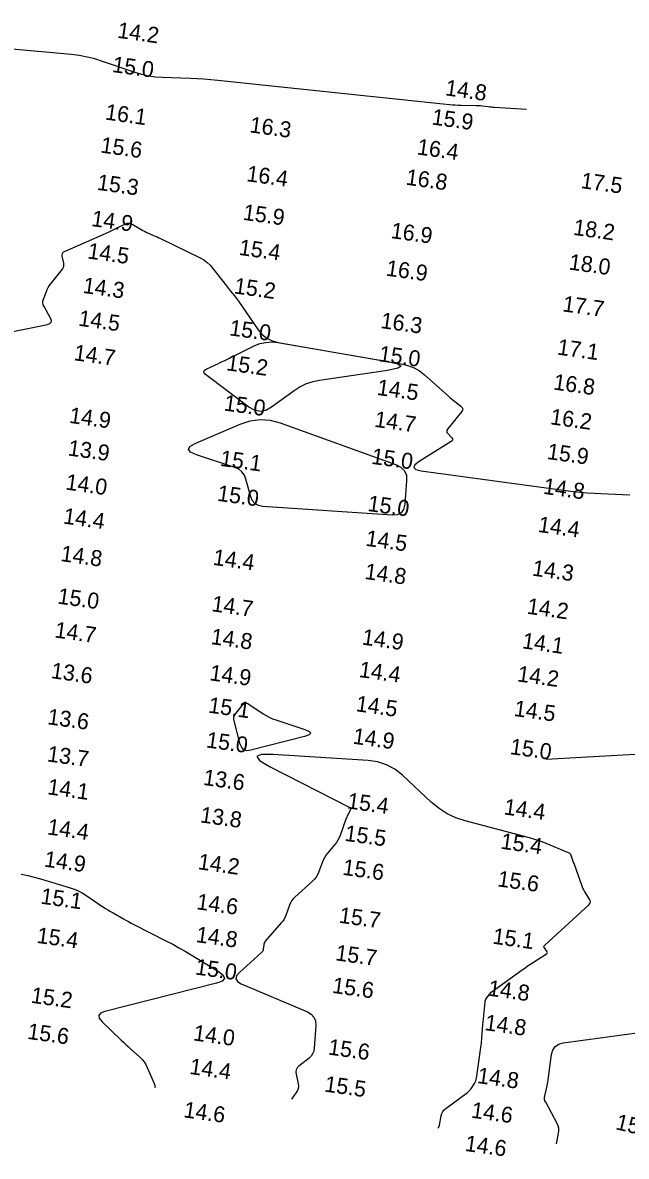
# Model space of a CAD drawing. Extents: x 988130 to 1132882, y 654656 to 841453.
# Drawn here: x 1035329.9 to 1035519.3, y 811808.5 to 812164.4 of the extents above; entities that cross this region are included whole.
import ezdxf

# ---------------------------------------------------------------- set-up
doc = ezdxf.new("R2010")
doc.units = 0
doc.layers.add('V-TOPO-MAJR', color=7, linetype='Continuous')
doc.layers.add('V-TOPO-SOUN', color=7, linetype='Continuous')

msp = doc.modelspace()

# ---------------------------------------------------------------- linework, layer by layer
at = {"layer": 'V-TOPO-MAJR'}
for points in [[(1035487.99, 812137.15), (1035477.99, 812137.73), (1035477.5, 812137.76), (1035477.01, 812137.8), (1035476.51, 812137.85), (1035476.02, 812137.91), (1035474.06, 812138.15), (1035473.57, 812138.21), (1035473.08, 812138.25), (1035472.59, 812138.28), (1035472.09, 812138.29), (1035467.52, 812138.36), (1035466.6, 812138.39), (1035465.67, 812138.43), (1035464.75, 812138.5), (1035463.83, 812138.59), (1035391.13, 812146.24), (1035388.96, 812146.45), (1035386.79, 812146.62), (1035384.62, 812146.75), (1035382.44, 812146.84), (1035373.73, 812147.13), (1035371.56, 812147.28), (1035369.43, 812147.59), (1035367.32, 812148.06), (1035365.25, 812148.68), (1035354.98, 812152.2), (1035352.56, 812152.95), (1035350.12, 812153.55), (1035347.64, 812154), (1035345.13, 812154.31), (1035288.36, 812159.54)], [(1035310.83, 812064.16), (1035337.74, 812069.66), (1035338.46, 812069.92), (1035338.85, 812070.33), (1035338.91, 812070.9), (1035338.63, 812071.61), (1035336.61, 812075.23), (1035336.36, 812075.8), (1035336.25, 812076.38), (1035336.28, 812076.98), (1035336.44, 812077.58), (1035337.37, 812080.01), (1035337.63, 812080.61), (1035337.92, 812081.18), (1035338.26, 812081.72), (1035338.65, 812082.25), (1035342.37, 812086.95), (1035342.65, 812087.39), (1035342.82, 812087.86), (1035342.87, 812088.36), (1035342.81, 812088.88), (1035342.32, 812091.02), (1035342.28, 812091.51), (1035342.39, 812091.93), (1035342.65, 812092.27), (1035343.08, 812092.53), (1035356.82, 812098.64), (1035357.03, 812098.74), (1035357.24, 812098.83), (1035357.45, 812098.93), (1035357.65, 812099.03), (1035358.47, 812099.44), (1035358.68, 812099.54), (1035358.89, 812099.64), (1035359.09, 812099.74), (1035359.3, 812099.84), (1035362.18, 812101.22), (1035362.72, 812101.41), (1035363.26, 812101.46), (1035363.79, 812101.36), (1035364.31, 812101.11), (1035366.54, 812099.75), (1035367.07, 812099.44), (1035367.61, 812099.14), (1035368.15, 812098.86), (1035368.71, 812098.6), (1035370.96, 812097.6), (1035371.52, 812097.35), (1035372.08, 812097.09), (1035372.64, 812096.83), (1035373.2, 812096.56), (1035385.61, 812090.52), (1035386.76, 812089.88), (1035387.81, 812089.12), (1035388.76, 812088.24), (1035389.61, 812087.24), (1035393.84, 812081.7), (1035394.15, 812081.3), (1035394.46, 812080.9), (1035394.78, 812080.51), (1035395.1, 812080.12), (1035396.4, 812078.57), (1035396.72, 812078.18), (1035397.03, 812077.78), (1035397.33, 812077.38), (1035397.62, 812076.96), (1035403.85, 812067.91), (1035405.09, 812066.43), (1035406.54, 812065.27), (1035408.19, 812064.44), (1035410.06, 812063.94), (1035449.24, 812057.14), (1035451.07, 812056.69), (1035452.79, 812056.01), (1035454.39, 812055.09), (1035455.88, 812053.93), (1035463.54, 812047.11), (1035464.01, 812046.7), (1035464.49, 812046.29), (1035464.97, 812045.89), (1035465.47, 812045.51), (1035467.44, 812043.97), (1035467.83, 812043.57), (1035467.99, 812043.15), (1035467.93, 812042.7), (1035467.65, 812042.22), (1035463.25, 812036.77), (1035463.04, 812036.41), (1035462.98, 812036.06), (1035463.07, 812035.72), (1035463.3, 812035.38), (1035464.56, 812034.04), (1035464.79, 812033.71), (1035464.84, 812033.41), (1035464.71, 812033.13), (1035464.41, 812032.88), (1035454.32, 812026.56), (1035453, 812025.53), (1035452.66, 812024.71), (1035453.31, 812024.1), (1035454.93, 812023.71), (1035500.41, 812017.46), (1035502.62, 812017.18), (1035504.84, 812016.96), (1035507.06, 812016.79), (1035509.29, 812016.66), (1035518.2, 812016.28), (1035520.43, 812016.16)], [(1035460.19, 811817.34), (1035460.51, 811817.71), (1035460.72, 811818.34), (1035461.27, 811821.24), (1035461.47, 811821.92), (1035461.78, 811822.54), (1035462.2, 811823.09), (1035462.73, 811823.57), (1035469.49, 811828.59), (1035469.84, 811828.87), (1035470.16, 811829.18), (1035470.45, 811829.52), (1035470.72, 811829.88), (1035471.72, 811831.38), (1035471.95, 811831.77), (1035472.13, 811832.17), (1035472.26, 811832.59), (1035472.35, 811833.03), (1035473.8, 811843.4), (1035473.88, 811844), (1035473.95, 811844.6), (1035474, 811845.2), (1035474.05, 811845.81), (1035474.21, 811848.23), (1035474.25, 811848.83), (1035474.3, 811849.44), (1035474.35, 811850.04), (1035474.41, 811850.64), (1035475.01, 811856.89), (1035475.07, 811857.22), (1035475.16, 811857.54), (1035475.3, 811857.84), (1035475.47, 811858.13), (1035476.26, 811859.25), (1035476.47, 811859.52), (1035476.7, 811859.77), (1035476.94, 811860), (1035477.21, 811860.21), (1035486.67, 811867.04), (1035487.46, 811867.61), (1035488.26, 811868.16), (1035489.07, 811868.71), (1035489.88, 811869.24), (1035494.26, 811872.06), (1035494.47, 811872.24), (1035494.56, 811872.44), (1035494.54, 811872.66), (1035494.41, 811872.9), (1035493.65, 811873.91), (1035493.51, 811874.15), (1035493.48, 811874.39), (1035493.55, 811874.61), (1035493.73, 811874.83), (1035507.58, 811887.43), (1035507.92, 811887.84), (1035508.07, 811888.27), (1035508.04, 811888.72), (1035507.82, 811889.21), (1035506.56, 811891.19), (1035506.26, 811891.69), (1035505.99, 811892.2), (1035505.75, 811892.73), (1035505.53, 811893.28), (1035502.93, 811900.45), (1035502.81, 811900.76), (1035502.7, 811901.07), (1035502.59, 811901.38), (1035502.48, 811901.69), (1035502.05, 811902.92), (1035501.91, 811903.21), (1035501.73, 811903.45), (1035501.5, 811903.65), (1035501.22, 811903.79), (1035494.2, 811906.71), (1035492.93, 811907.22), (1035491.63, 811907.68), (1035490.33, 811908.1), (1035489, 811908.47), (1035468.79, 811913.78), (1035465.87, 811914.74), (1035463.13, 811916.03), (1035460.57, 811917.66), (1035458.2, 811919.61), (1035449.08, 811928.12), (1035446.7, 811930), (1035444.11, 811931.4), (1035441.31, 811932.33), (1035438.3, 811932.76), (1035408.44, 811934.67), (1035404.78, 811934.66), (1035403.38, 811934.03), (1035404.26, 811932.78), (1035407.4, 811930.9), (1035432.36, 811918.11), (1035432.63, 811917.91), (1035432.78, 811917.68), (1035432.79, 811917.4), (1035432.68, 811917.07), (1035431.93, 811915.71), (1035431.75, 811915.36), (1035431.59, 811915.01), (1035431.43, 811914.66), (1035431.3, 811914.29), (1035429.51, 811909.24), (1035429.2, 811908.47), (1035428.82, 811907.73), (1035428.37, 811907.03), (1035427.86, 811906.37), (1035425.68, 811903.8), (1035425.16, 811903.14), (1035424.71, 811902.44), (1035424.32, 811901.71), (1035424, 811900.94), (1035422.79, 811897.65), (1035422.45, 811896.87), (1035422.02, 811896.15), (1035421.5, 811895.48), (1035420.9, 811894.87), (1035415.29, 811889.83), (1035414.76, 811889.29), (1035414.3, 811888.69), (1035413.92, 811888.03), (1035413.62, 811887.33), (1035412.59, 811884.39), (1035412.3, 811883.68), (1035411.95, 811883), (1035411.53, 811882.36), (1035411.05, 811881.75), (1035406.05, 811876), (1035405.85, 811875.74), (1035405.71, 811875.46), (1035405.61, 811875.16), (1035405.55, 811874.85), (1035405.43, 811873.53), (1035405.37, 811873.22), (1035405.26, 811872.93), (1035405.09, 811872.67), (1035404.87, 811872.44), (1035397.91, 811866.22), (1035397.01, 811865.17), (1035396.81, 811864.23), (1035397.3, 811863.4), (1035398.49, 811862.69), (1035419.27, 811853.82), (1035420.48, 811853.11), (1035421.31, 811852.17), (1035421.77, 811851), (1035421.86, 811849.6), (1035421.37, 811842.41), (1035421.23, 811841.51), (1035420.91, 811840.7), (1035420.43, 811839.98), (1035419.78, 811839.35), (1035416.59, 811836.78), (1035416.08, 811836.26), (1035415.76, 811835.67), (1035415.64, 811835.01), (1035415.71, 811834.29), (1035416.38, 811831.26), (1035416.47, 811830.51), (1035416.4, 811829.81), (1035416.17, 811829.14), (1035415.78, 811828.5), (1035414.26, 811826.5)], [(1035494.2, 811933.17), (1035546.17, 811936.07)], [(1035329.47, 811897.11), (1035331.49, 811896.66), (1035333.5, 811896.15), (1035335.5, 811895.58), (1035344.77, 811892.79), (1035346.08, 811892.35), (1035347.34, 811891.81), (1035348.56, 811891.18), (1035349.73, 811890.45), (1035355.11, 811886.85), (1035355.88, 811886.34), (1035356.67, 811885.84), (1035357.46, 811885.36), (1035358.27, 811884.9), (1035361.5, 811883.07), (1035362.31, 811882.61), (1035363.13, 811882.17), (1035363.95, 811881.73), (1035364.78, 811881.31), (1035375.02, 811876.09), (1035376.99, 811875.06), (1035378.94, 811873.99), (1035380.87, 811872.89), (1035382.77, 811871.75), (1035391.31, 811866.52), (1035392.82, 811865.34), (1035393.22, 811864.33), (1035392.53, 811863.49), (1035390.75, 811862.82), (1035355.68, 811853.98), (1035354.37, 811853.47), (1035353.79, 811852.76), (1035353.94, 811851.85), (1035354.82, 811850.76), (1035360.82, 811844.99), (1035361.54, 811844.3), (1035362.26, 811843.62), (1035363, 811842.94), (1035363.73, 811842.27), (1035366.7, 811839.6), (1035367.4, 811838.9), (1035368.01, 811838.14), (1035368.53, 811837.32), (1035368.97, 811836.43), (1035371.16, 811831.33), (1035371.44, 811830.32), (1035371.36, 811829.97)], [(1035497.47, 811812.39), (1035498.1, 811815.71), (1035498.19, 811816.53), (1035498.13, 811817.33), (1035497.94, 811818.1), (1035497.61, 811818.86), (1035494.04, 811825.49), (1035493.82, 811825.98), (1035493.71, 811826.48), (1035493.69, 811827), (1035493.77, 811827.52), (1035494.27, 811829.66), (1035494.39, 811830.2), (1035494.5, 811830.73), (1035494.6, 811831.28), (1035494.68, 811831.82), (1035495.89, 811840.43), (1035496.29, 811841.87), (1035497.03, 811842.96), (1035498.13, 811843.7), (1035499.57, 811844.1), (1035530.41, 811848.33)]]:
    msp.add_lwpolyline(points, dxfattribs=at)
for points in [[(1035448.74, 812056.54), (1035447.66, 812055.86), (1035444.44, 812055.22), (1035423.05, 812052.07), (1035420.92, 812051.63), (1035418.88, 812050.94), (1035416.95, 812050.01), (1035415.11, 812048.83), (1035407.97, 812043.63), (1035406.19, 812042.66), (1035404.41, 812042.35), (1035402.64, 812042.69), (1035400.88, 812043.69), (1035387.33, 812053.93), (1035386.85, 812054.4), (1035386.72, 812054.83), (1035386.94, 812055.23), (1035387.5, 812055.59), (1035390.45, 812056.95), (1035391.18, 812057.3), (1035391.91, 812057.64), (1035392.64, 812057.99), (1035393.37, 812058.35), (1035402.57, 812062.87), (1035404.37, 812063.6), (1035406.21, 812064.01), (1035408.09, 812064.13), (1035410.02, 812063.94), (1035444.47, 812057.96), (1035447.67, 812057.24)], [(1035398.73, 812023.38), (1035397.73, 812024.18), (1035396.47, 812024.75), (1035384.46, 812028.72), (1035382.6, 812029.56), (1035381.96, 812030.45), (1035382.52, 812031.4), (1035384.3, 812032.4), (1035398.18, 812038.36), (1035401.3, 812039.38), (1035404.44, 812039.79), (1035407.59, 812039.57), (1035410.76, 812038.73), (1035447.21, 812025.55), (1035448.72, 812024.77), (1035449.75, 812023.68), (1035450.32, 812022.29), (1035450.41, 812020.59), (1035449.82, 812013.19), (1035449.46, 812011.59), (1035448.68, 812010.48), (1035447.47, 812009.86), (1035445.83, 812009.74), (1035405.2, 812012.49), (1035403.89, 812012.75), (1035402.84, 812013.34), (1035402.06, 812014.25), (1035401.54, 812015.48), (1035399.99, 812021.06), (1035399.48, 812022.33)], [(1035396.17, 811945.87), (1035396.17, 811945.99), (1035396.17, 811946.11), (1035396.21, 811946.6), (1035396.23, 811946.71), (1035396.26, 811946.82), (1035396.31, 811946.93), (1035396.38, 811947.03), (1035398.85, 811950.12), (1035399.3, 811950.55), (1035399.79, 811950.75), (1035400.32, 811950.71), (1035400.88, 811950.44), (1035405.36, 811947.45), (1035406.31, 811946.86), (1035407.3, 811946.33), (1035408.33, 811945.88), (1035409.38, 811945.49), (1035418.46, 811942.5), (1035419.86, 811941.9), (1035420.31, 811941.33), (1035419.82, 811940.8), (1035418.39, 811940.29), (1035401.5, 811935.96), (1035400.3, 811935.83), (1035399.34, 811936.11), (1035398.64, 811936.81), (1035398.18, 811937.93), (1035396.21, 811945.64), (1035396.19, 811945.76)]]:
    msp.add_lwpolyline(points, close=True, dxfattribs=at)

# ---------------------------------------------------------------- texts
at = {"layer": 'V-TOPO-SOUN'}
for s, rotation, p in [('14.2 ', 352, (1035359.43, 812159.64)), ('15.0 ', 352, (1035357.82, 812148.89)), ('14.8 ', 352, (1035462.3, 812141.58)), ('16.1 ', 352, (1035355.59, 812133.97)), ('15.9 ', 352, (1035458.08, 812132.42)), ('16.3 ', 352, (1035400.95, 812129.97)), ('15.6 ', 352, (1035354.15, 812123.62)), ('16.4 ', 352, (1035453.47, 812123.03)), ('16.4 ', 352, (1035399.94, 812114.63)), ('15.3 ', 352, (1035353.05, 812111.91)), ('16.8 ', 352, (1035449.95, 812113.53)), ('17.5 ', 352, (1035504.88, 812112.47)), ('14.9 ', 352, (1035351.28, 812100.55)), ('15.9 ', 352, (1035398.85, 812102.5)), ('16.9 ', 352, (1035445.24, 812096.77)), ('18.2 ', 352, (1035502.49, 812097.79)), ('14.5 ', 352, (1035350.05, 812090.38)), ('15.4 ', 352, (1035397.57, 812091.49)), ('18.0 ', 352, (1035501.12, 812086.9)), ('16.9 ', 352, (1035443.74, 812084.98)), ('14.3 ', 352, (1035348.6, 812079.56)), ('15.2 ', 352, (1035396.04, 812079.4)), ('17.7 ', 352, (1035499.15, 812073.77)), ('14.5 ', 352, (1035347.21, 812069.26)), ('16.3 ', 352, (1035442.05, 812068.52)), ('15.0 ', 352, (1035394.57, 812066.24)), ('14.7 ', 352, (1035345.76, 812058.44)), ('15.0 ', 352, (1035441.47, 812058.1)), ('17.1 ', 352, (1035497.49, 812060.21)), ('15.2 ', 352, (1035393.63, 812055.28)), ('14.5 ', 352, (1035440.89, 812047.55)), ('16.8 ', 352, (1035496.26, 812049.23)), ('15.0 ', 352, (1035392.85, 812042.65)), ('14.9 ', 352, (1035344.32, 812038.77)), ('14.7 ', 352, (1035440.09, 812037.53)), ('16.2 ', 352, (1035495.27, 812038.33)), ('13.9 ', 352, (1035343.92, 812028.53)), ('15.1 ', 352, (1035391.66, 812025.27)), ('15.0 ', 352, (1035439.15, 812025.91)), ('15.9 ', 352, (1035494.28, 812027.43)), ('14.0 ', 352, (1035343.18, 812017.83)), ('15.0 ', 352, (1035390.76, 812014.31)), ('14.8 ', 352, (1035493.06, 812016.51)), ('15.0 ', 352, (1035437.98, 812011.11)), ('14.4 ', 352, (1035342.44, 812007.16)), ('14.4 ', 352, (1035491.46, 812004.53)), ('14.5 ', 352, (1035437.34, 812000.18)), ('14.8 ', 352, (1035341.63, 811995.38)), ('14.4 ', 352, (1035389.43, 811994.2)), ('14.8 ', 352, (1035437.04, 811989.77)), ('14.3 ', 352, (1035489.61, 811990.82)), ('15.0 ', 352, (1035340.66, 811982.04)), ('14.7 ', 352, (1035389, 811979.64)), ('14.2 ', 352, (1035487.97, 811978.86)), ('14.7 ', 352, (1035339.73, 811971.41)), ('14.8 ', 352, (1035388.75, 811969.34)), ('14.9 ', 352, (1035436.2, 811969.18)), ('14.1 ', 352, (1035486.47, 811968.01)), ('13.6 ', 352, (1035338.6, 811958.64)), ('14.9 ', 352, (1035388.37, 811957.97)), ('14.4 ', 352, (1035435.26, 811958.99)), ('14.2 ', 352, (1035484.94, 811957.62)), ('15.1 ', 352, (1035387.98, 811947.81)), ('14.5 ', 352, (1035434.27, 811948.26)), ('14.5 ', 352, (1035483.89, 811946.76)), ('13.6 ', 352, (1035337.47, 811944.17)), ('15.0 ', 352, (1035387.3, 811936.9)), ('14.9 ', 352, (1035433.33, 811938.07)), ('13.7 ', 352, (1035337.39, 811932.51)), ('15.0 ', 352, (1035482.65, 811934.79)), ('13.6 ', 352, (1035386.35, 811925.12)), ('14.1 ', 352, (1035337.47, 811922.18)), ('15.4 ', 352, (1035431.54, 811917.76)), ('14.4 ', 352, (1035480.72, 811915.87)), ('13.8 ', 352, (1035385.41, 811913.38)), ('14.4 ', 352, (1035337.44, 811909.58)), ('15.5 ', 352, (1035430.73, 811907.59)), ('15.4 ', 352, (1035479.71, 811905.1)), ('14.9 ', 352, (1035336.45, 811899.48)), ('14.2 ', 352, (1035384.72, 811898.67)), ('15.6 ', 352, (1035430.08, 811896.91)), ('15.6 ', 352, (1035478.71, 811893.29)), ('15.1 ', 352, (1035335.32, 811887.85)), ('14.6 ', 352, (1035384.26, 811886.1)), ('15.7 ', 352, (1035428.98, 811881.87)), ('15.4 ', 352, (1035334.11, 811875.55)), ('14.8 ', 352, (1035384.09, 811875.79)), ('15.1 ', 352, (1035477.18, 811875.3)), ('15.7 ', 352, (1035427.85, 811870.07)), ('15.0 ', 352, (1035383.87, 811865.62)), ('15.6 ', 352, (1035426.87, 811859.85)), ('14.8 ', 352, (1035475.75, 811858.99)), ('15.2 ', 352, (1035332.3, 811856.75)), ('14.8 ', 352, (1035474.7, 811848.15)), ('15.6 ', 352, (1035331.18, 811845.41)), ('14.0 ', 352, (1035383.24, 811844.93)), ('15.6 ', 352, (1035425.57, 811840.49)), ('14.4 ', 352, (1035382.08, 811834.39)), ('14.8 ', 352, (1035472.37, 811831.53)), ('15.5 ', 352, (1035424.41, 811828.87)), ('14.6 ', 352, (1035380.22, 811820.8)), ('14.6 ', 352, (1035470.47, 811820.68)), ('15.7 ', 347, (1035515.73, 811817.05)), ('14.6 ', 352, (1035468.49, 811810.24))]:
    msp.add_text(s, height=5, rotation=rotation, dxfattribs=at).set_placement(p)

doc.saveas('drawing.dxf')
